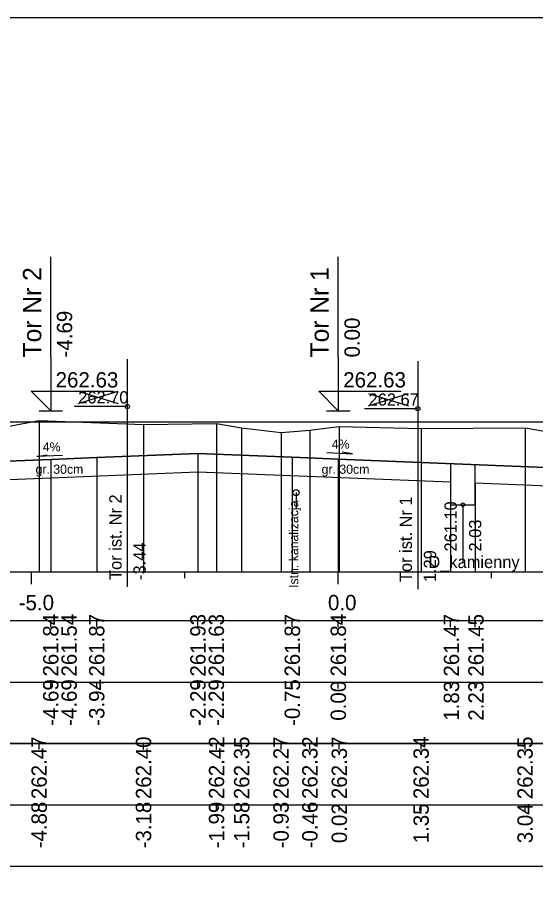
# Model space of a CAD drawing. Extents: x 6516023 to 6560129, y 5513077 to 5529206.
# Drawn here: x 6518598.23 to 6518606.68, y 5514565.91 to 5514580.16 of the extents above; entities that cross this region are included whole.
import ezdxf

# ---------------------------------------------------------------- set-up
doc = ezdxf.new("R2010")
doc.units = 0
for name, color, linetype in [('IR_default', 7, 'Continuous'), ('TOR_PRZEK_P-kable', 7, 'Continuous'), ('TOR_PRZEK_P-komponent', 7, 'Continuous'), ('TOR_PRZEK_P-odwodnienie', 7, 'Continuous'), ('TOR_PRZEK_P-opisy', 7, 'Continuous'), ('TOR_PRZEK_P-tabelka istniejace', 7, 'Continuous'), ('TOR_PRZEK_P-tabelka projektowane', 7, 'Continuous'), ('TOR_PRZEK_P-teren istniejacy', 7, 'Continuous'), ('TOR_PRZEK_P-tory istniejace', 7, 'Continuous'), ('TOR_PRZEK_P-tory projektowane', 7, 'Continuous'), ('TOR_PRZEK_P-uklad odniesienia', 7, 'Continuous'), ('TOR_PRZEK_P-warstwa ochronna I', 7, 'Continuous'), ('TOR_PRZEK_P-warstwa ochronna II', 7, 'Continuous'), ('TOR_RAMKI-ramka+tabelka 1', 7, 'Continuous')]:
    doc.layers.add(name, color=color, linetype=linetype)

msp = doc.modelspace()

# ---------------------------------------------------------------- linework, layer by layer
at = {"layer": 'IR_default'}
msp.add_lwpolyline([(6518597.024, 5514573.557), (6518597.534, 5514573.557), (6518600.524, 5514573.557), (6518601.538, 5514573.557), (6518601.713, 5514573.557), (6518604.707, 5514573.557), (6518605.213, 5514573.557), (6518605.684, 5514573.557), (6518605.764, 5514573.557), (6518608.759, 5514573.557), (6518609.264, 5514573.557), (6518612.96, 5514573.556), (6518613.463, 5514573.556), (6518614.392, 5514572.937), (6518614.548, 5514572.833), (6518614.809, 5514572.822), (6518615.561, 5514573.324)], dxfattribs=at)
at = {"layer": 'TOR_PRZEK_P-kable'}
msp.add_line((6518602.774, 5514572.402), (6518602.774, 5514572.132), dxfattribs=at)
msp.add_circle((6518602.774, 5514572.402), 0.05, dxfattribs=at)
at = {"layer": 'TOR_PRZEK_P-komponent'}
msp.add_lwpolyline([(6518597.024, 5514573.557), (6518600.524, 5514573.557), (6518601.713, 5514573.557), (6518605.213, 5514573.557), (6518605.764, 5514573.557), (6518609.264, 5514573.557), (6518609.963, 5514573.556), (6518613.463, 5514573.556), (6518614.548, 5514572.833), (6518611.713, 5514572.946), (6518610.963, 5514572.976), (6518609.813, 5514573.022), (6518609.413, 5514572.71), (6518607.514, 5514572.786), (6518603.463, 5514572.948), (6518602.713, 5514572.978), (6518601.174, 5514573.04), (6518599.524, 5514572.974), (6518598.774, 5514572.944), (6518596.074, 5514572.836)], dxfattribs=at)
at = {"layer": 'TOR_PRZEK_P-odwodnienie'}
msp.add_line((6518605.494, 5514572.203), (6518605.494, 5514571.265), dxfattribs=at)
msp.add_lwpolyline([(6518605.294, 5514572.875), (6518605.294, 5514572.203), (6518605.694, 5514572.203), (6518605.694, 5514572.859)], dxfattribs=at)
msp.add_circle((6518605.494, 5514572.203), 0.03, dxfattribs=at)
at = {"layer": 'TOR_PRZEK_P-opisy'}
for points in [[(6518598.967, 5514573.007), (6518598.549, 5514572.988), (6518598.717, 5514573.016)], [(6518603.277, 5514573.053), (6518603.695, 5514573.033), (6518603.527, 5514573.062)]]:
    msp.add_lwpolyline(points, dxfattribs=at)
at = {"layer": 'TOR_PRZEK_P-tabelka istniejace'}
for p, q in [((6518598.585, 5514568.206), (6518598.585, 5514568.306)), ((6518600.287, 5514568.206), (6518600.287, 5514568.306)), ((6518601.477, 5514568.206), (6518601.477, 5514568.306)), ((6518601.887, 5514568.206), (6518601.887, 5514568.306)), ((6518602.529, 5514568.206), (6518602.529, 5514568.306)), ((6518602.999, 5514568.206), (6518602.999, 5514568.306)), ((6518603.479, 5514568.206), (6518603.479, 5514568.306)), ((6518604.813, 5514568.206), (6518604.813, 5514568.306)), ((6518606.507, 5514568.206), (6518606.507, 5514568.306)), ((6518544.663, 5514567.306), (6518653.463, 5514567.306)), ((6518598.585, 5514567.206), (6518598.585, 5514567.306)), ((6518600.287, 5514567.206), (6518600.287, 5514567.306)), ((6518601.477, 5514567.206), (6518601.477, 5514567.306)), ((6518601.887, 5514567.206), (6518601.887, 5514567.306)), ((6518602.529, 5514567.206), (6518602.529, 5514567.306)), ((6518602.999, 5514567.206), (6518602.999, 5514567.306)), ((6518603.479, 5514567.206), (6518603.479, 5514567.306)), ((6518604.813, 5514567.206), (6518604.813, 5514567.306)), ((6518606.507, 5514567.206), (6518606.507, 5514567.306))]:
    msp.add_line(p, q, dxfattribs=at)
for points in [[(6518598.585, 5514573.579), (6518598.585, 5514571.306), (6518598.585, 5514571.176), (6518598.585, 5514571.106)], [(6518600.287, 5514573.511), (6518600.287, 5514571.306), (6518600.287, 5514571.176), (6518600.287, 5514571.106)], [(6518601.477, 5514573.53), (6518601.477, 5514571.306), (6518601.477, 5514571.176), (6518601.477, 5514571.106)], [(6518601.887, 5514573.46), (6518601.887, 5514571.306), (6518601.887, 5514571.176), (6518601.887, 5514571.106)], [(6518603.479, 5514573.478), (6518603.479, 5514571.306), (6518603.479, 5514571.176), (6518603.479, 5514571.106)], [(6518604.813, 5514573.449), (6518604.813, 5514571.306), (6518604.813, 5514571.176), (6518604.813, 5514571.106)], [(6518606.507, 5514573.456), (6518606.507, 5514571.306), (6518606.507, 5514571.176), (6518606.507, 5514571.106)], [(6518602.529, 5514573.381), (6518602.529, 5514571.306), (6518602.529, 5514571.176), (6518602.529, 5514571.106)], [(6518602.999, 5514573.421), (6518602.999, 5514571.306), (6518602.999, 5514571.176), (6518602.999, 5514571.106)]]:
    msp.add_lwpolyline(points, dxfattribs=at)
msp.add_lwpolyline([(6518544.663, 5514568.306), (6518544.663, 5514566.306), (6518653.463, 5514566.306), (6518653.463, 5514568.306)], close=True, dxfattribs=at)
at = {"layer": 'TOR_PRZEK_P-tabelka projektowane'}
for p, q in [((6518598.774, 5514570.206), (6518598.774, 5514570.306)), ((6518598.774, 5514570.206), (6518598.774, 5514570.306)), ((6518599.524, 5514570.206), (6518599.524, 5514570.306)), ((6518601.174, 5514570.206), (6518601.174, 5514570.306)), ((6518601.174, 5514570.206), (6518601.174, 5514570.306)), ((6518602.713, 5514570.206), (6518602.713, 5514570.306)), ((6518603.463, 5514570.206), (6518603.463, 5514570.306)), ((6518605.294, 5514570.206), (6518605.294, 5514570.306)), ((6518605.694, 5514570.206), (6518605.694, 5514570.306)), ((6518544.663, 5514569.306), (6518653.463, 5514569.306)), ((6518598.774, 5514569.206), (6518598.774, 5514569.306)), ((6518598.774, 5514569.206), (6518598.774, 5514569.306)), ((6518599.524, 5514569.206), (6518599.524, 5514569.306)), ((6518601.174, 5514569.206), (6518601.174, 5514569.306)), ((6518601.174, 5514569.206), (6518601.174, 5514569.306)), ((6518602.713, 5514569.206), (6518602.713, 5514569.306)), ((6518603.463, 5514569.206), (6518603.463, 5514569.306)), ((6518605.294, 5514569.206), (6518605.294, 5514569.306)), ((6518605.694, 5514569.206), (6518605.694, 5514569.306))]:
    msp.add_line(p, q, dxfattribs=at)
for points in [[(6518601.174, 5514573.04), (6518601.174, 5514571.306), (6518601.174, 5514571.176), (6518601.174, 5514571.106)], [(6518598.774, 5514572.944), (6518598.774, 5514571.306), (6518598.774, 5514571.176), (6518598.774, 5514571.106)], [(6518599.524, 5514572.974), (6518599.524, 5514571.306), (6518599.524, 5514571.176), (6518599.524, 5514571.106)], [(6518602.713, 5514572.978), (6518602.713, 5514571.306), (6518602.713, 5514571.176), (6518602.713, 5514571.106)], [(6518603.463, 5514572.948), (6518603.463, 5514571.306), (6518603.463, 5514571.176), (6518603.463, 5514571.106)], [(6518601.174, 5514572.74), (6518601.174, 5514571.306), (6518601.174, 5514571.176), (6518601.174, 5514571.106)], [(6518598.774, 5514572.644), (6518598.774, 5514571.306), (6518598.774, 5514571.176), (6518598.774, 5514571.106)], [(6518605.294, 5514572.575), (6518605.294, 5514571.306), (6518605.294, 5514571.176), (6518605.294, 5514571.106)], [(6518605.694, 5514572.559), (6518605.694, 5514571.306), (6518605.694, 5514571.176), (6518605.694, 5514571.106)]]:
    msp.add_lwpolyline(points, dxfattribs=at)
msp.add_lwpolyline([(6518544.663, 5514570.306), (6518544.663, 5514568.306), (6518653.463, 5514568.306), (6518653.463, 5514570.306)], close=True, dxfattribs=at)
at = {"layer": 'TOR_PRZEK_P-teren istniejacy'}
msp.add_lwpolyline([(6518598.069, 5514573.482), (6518598.585, 5514573.579), (6518600.287, 5514573.511), (6518601.477, 5514573.53), (6518601.887, 5514573.46), (6518602.529, 5514573.381), (6518602.999, 5514573.421), (6518603.479, 5514573.478), (6518604.813, 5514573.449), (6518606.507, 5514573.456), (6518607.041, 5514573.368), (6518607.422, 5514573.329), (6518607.541, 5514573.337), (6518608.067, 5514573.389), (6518611.114, 5514573.447), (6518612.004, 5514573.425), (6518614.006, 5514573.362), (6518615.46, 5514573.355), (6518615.727, 5514573.274), (6518616.103, 5514573.18), (6518617.919, 5514573.358)], dxfattribs=at)
at = {"layer": 'TOR_PRZEK_P-tory istniejace'}
for p, q in [((6518600.023, 5514574.581), (6518600.023, 5514570.861)), ((6518604.757, 5514574.547), (6518604.757, 5514570.826)), ((6518599.223, 5514573.853), (6518599.875, 5514574.056)), ((6518599.223, 5514574.056), (6518599.875, 5514573.853)), ((6518603.957, 5514573.818), (6518604.609, 5514574.021)), ((6518603.957, 5514574.021), (6518604.609, 5514573.818)), ((6518600.023, 5514573.806), (6518599.158, 5514573.806)), ((6518604.757, 5514573.771), (6518603.891, 5514573.771))]:
    msp.add_line(p, q, dxfattribs=at)
for centre in [(6518600.023, 5514573.806), (6518604.757, 5514573.771)]:
    msp.add_circle(centre, 0.035, dxfattribs=at)
at = {"layer": 'TOR_PRZEK_P-tory projektowane'}
for p, q in [((6518598.774, 5514574.615), (6518598.774, 5514576.247)), ((6518603.463, 5514574.615), (6518603.463, 5514576.247)), ((6518598.774, 5514574.615), (6518598.774, 5514573.737)), ((6518603.463, 5514574.615), (6518603.463, 5514573.737)), ((6518598.774, 5514573.737), (6518598.455, 5514574.056)), ((6518598.455, 5514574.056), (6518599.799, 5514574.056)), ((6518603.463, 5514573.737), (6518603.144, 5514574.056)), ((6518603.144, 5514574.056), (6518604.488, 5514574.056)), ((6518598.583, 5514573.737), (6518598.966, 5514573.737)), ((6518603.271, 5514573.737), (6518603.655, 5514573.737))]:
    msp.add_line(p, q, dxfattribs=at)
at = {"layer": 'TOR_PRZEK_P-uklad odniesienia'}
for p, q in [((6518548.463, 5514571.106), (6518653.463, 5514571.106)), ((6518598.463, 5514570.906), (6518598.463, 5514571.106)), ((6518600.963, 5514571.006), (6518600.963, 5514571.106)), ((6518603.463, 5514570.906), (6518603.463, 5514571.106)), ((6518605.963, 5514571.006), (6518605.963, 5514571.106))]:
    msp.add_line(p, q, dxfattribs=at)
at = {"layer": 'TOR_PRZEK_P-warstwa ochronna I'}
for points in [[(6518596.189, 5514572.54), (6518598.774, 5514572.644), (6518601.174, 5514572.74), (6518605.294, 5514572.575)], [(6518605.694, 5514572.559), (6518609.413, 5514572.41)]]:
    msp.add_lwpolyline(points, dxfattribs=at)
at = {"layer": 'TOR_PRZEK_P-warstwa ochronna II'}
msp.add_lwpolyline([(6518579.045, 5514574.576), (6518581.68, 5514572.819), (6518584.886, 5514572.947), (6518585.636, 5514572.977), (6518587.865, 5514573.067), (6518590.1, 5514572.977), (6518590.85, 5514572.947), (6518593.55, 5514572.839), (6518594.925, 5514572.965), (6518596.074, 5514572.836), (6518598.774, 5514572.944), (6518599.524, 5514572.974), (6518601.174, 5514573.04), (6518602.713, 5514572.978), (6518603.463, 5514572.948), (6518607.514, 5514572.786), (6518609.413, 5514572.71), (6518609.813, 5514573.022), (6518610.963, 5514572.976), (6518611.713, 5514572.946), (6518614.809, 5514572.822), (6518615.561, 5514573.324)], dxfattribs=at)
at = {"layer": 'TOR_RAMKI-ramka+tabelka 1'}
msp.add_lwpolyline([(6518542.013, 5514580.156), (6518789.513, 5514580.156), (6518789.513, 5514551.656), (6518542.013, 5514551.656)], close=True, dxfattribs=at)

# ---------------------------------------------------------------- texts
at = {"layer": 'TOR_PRZEK_P-kable'}
msp.add_text('Istn. kanalizacja', height=0.14999, rotation=90.0511, dxfattribs=at).set_placement((6518602.811, 5514570.845))
at = {"layer": 'TOR_PRZEK_P-odwodnienie'}
for s, rotation, p in [('261.10', 90, (6518605.394, 5514571.44)), ('2.03', 90, (6518605.794, 5514571.44)), ('D_kamienny', 360, (6518604.932, 5514571.169))]:
    msp.add_text(s, height=0.2, rotation=rotation, dxfattribs=at).set_placement(p)
at = {"layer": 'TOR_PRZEK_P-opisy'}
for rotation, p in [(0.1515, (6518598.644, 5514573.072)), (359.8485, (6518603.356, 5514573.118))]:
    msp.add_text('4%', height=0.15, rotation=rotation, dxfattribs=at).set_placement(p)
at = {"layer": 'TOR_PRZEK_P-tabelka istniejace'}
for s, p in [('262.47', (6518598.71, 5514567.398)), ('262.40', (6518600.412, 5514567.398)), ('262.42', (6518601.602, 5514567.4)), ('262.35', (6518602.012, 5514567.397)), ('262.27', (6518602.654, 5514567.398)), ('262.32', (6518603.124, 5514567.4)), ('262.37', (6518603.604, 5514567.398)), ('262.34', (6518604.938, 5514567.399)), ('262.35', (6518606.632, 5514567.397)), ('-4.88', (6518598.71, 5514566.594)), ('-3.18', (6518600.412, 5514566.594)), ('-1.99', (6518601.602, 5514566.594)), ('-1.58', (6518602.012, 5514566.594)), ('-0.93', (6518602.654, 5514566.594)), ('-0.46', (6518603.124, 5514566.594)), ('3.04', (6518606.632, 5514566.678)), ('0.02', (6518603.604, 5514566.68)), ('1.35', (6518604.938, 5514566.677))]:
    msp.add_text(s, height=0.25, rotation=90, dxfattribs=at).set_placement(p)
at = {"layer": 'TOR_PRZEK_P-tabelka projektowane'}
for s, p in [('261.84', (6518598.899, 5514569.399)), ('261.54', (6518599.199, 5514569.399)), ('261.87', (6518599.649, 5514569.398)), ('261.93', (6518601.299, 5514569.398)), ('261.63', (6518601.599, 5514569.398)), ('261.87', (6518602.838, 5514569.398)), ('261.84', (6518603.588, 5514569.399)), ('261.47', (6518605.432, 5514569.398)), ('261.45', (6518605.832, 5514569.397)), ('-4.69', (6518598.899, 5514568.594)), ('-4.69', (6518599.199, 5514568.594)), ('-3.94', (6518599.649, 5514568.595)), ('-2.29', (6518601.299, 5514568.594)), ('-2.29', (6518601.599, 5514568.594)), ('-0.75', (6518602.838, 5514568.593)), ('0.00', (6518603.588, 5514568.678)), ('1.83', (6518605.432, 5514568.678)), ('2.23', (6518605.832, 5514568.678))]:
    msp.add_text(s, height=0.25, rotation=90, dxfattribs=at).set_placement(p)
at = {"layer": 'TOR_PRZEK_P-tory istniejace'}
for s, p in [('262.70', (6518599.223, 5514573.856)), ('262.67', (6518603.957, 5514573.821))]:
    msp.add_text(s, height=0.2, dxfattribs=at).set_placement(p)
for s, rotation, p in [('Tor ist. Nr 2', 90.0511, (6518599.93, 5514570.976)), ('Tor ist. Nr 1', 90.0511, (6518604.663, 5514570.941)), ('-3.44', 90, (6518600.323, 5514570.976)), ('1.29', 90, (6518605.057, 5514570.941))]:
    msp.add_text(s, height=0.2, rotation=rotation, dxfattribs=at).set_placement(p)
at = {"layer": 'TOR_PRZEK_P-tory projektowane'}
for s, height, p in [('Tor Nr 2', 0.3, (6518598.62, 5514574.608)), ('Tor Nr 1', 0.3, (6518603.308, 5514574.608)), ('-4.69', 0.25, (6518599.124, 5514574.607)), ('0.00', 0.25, (6518603.813, 5514574.607))]:
    msp.add_text(s, height=height, rotation=90, dxfattribs=at).set_placement(p)
for p in [(6518598.854, 5514574.117), (6518603.543, 5514574.117)]:
    msp.add_text('262.63', height=0.25, dxfattribs=at).set_placement(p)
at = {"layer": 'TOR_PRZEK_P-uklad odniesienia'}
for s, p in [('-5.0', (6518598.252, 5514570.481)), ('0.0', (6518603.294, 5514570.481))]:
    msp.add_text(s, height=0.25, dxfattribs=at).set_placement(p)
at = {"layer": 'TOR_PRZEK_P-warstwa ochronna I'}
for p in [(6518598.526, 5514572.708), (6518603.19, 5514572.708)]:
    msp.add_text('gr. 30cm', height=0.15, dxfattribs=at).set_placement(p)

doc.saveas('drawing.dxf')
